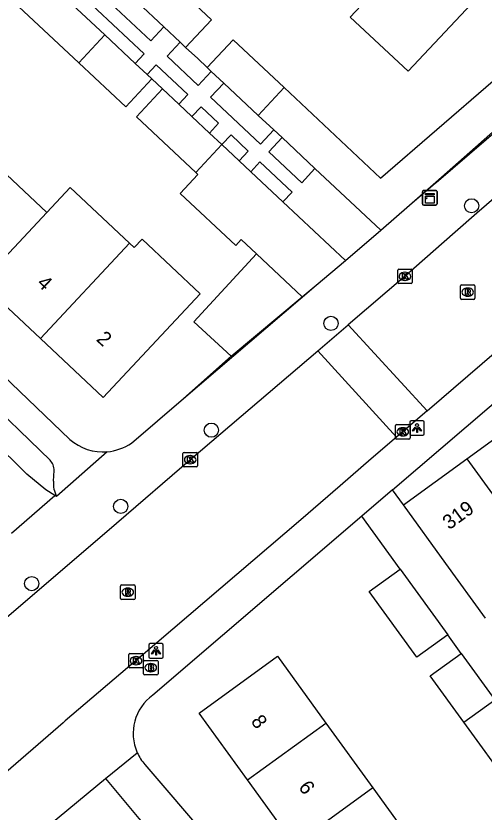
# Model space of a CAD drawing. Extents: x 159040 to 160094, y 381214 to 382518.
# Drawn here: x 159352.9 to 159385.2, y 381534.7 to 381589.6 of the extents above; entities that cross this region are included whole.
import ezdxf

# ---------------------------------------------------------------- set-up
doc = ezdxf.new("R2010")
doc.units = 0
for name, color, linetype in [('IMGEO_Boom', 7, 'Continuous'), ('IMGEO_Brandkraan', 7, 'Continuous'), ('IMGEO_Groenvoorziening', 7, 'Continuous'), ('IMGEO_Kast', 7, 'Continuous'), ('IMGEO_Kolk', 7, 'Continuous'), ('IMGEO_Lichtpunt', 7, 'Continuous'), ('IMGEO_Muur', 7, 'Continuous'), ('IMGEO_Pand', 7, 'Continuous'), ('IMGEO_Pand_nummerreeks', 7, 'Continuous'), ('IMGEO_Rijbaan_lokaal_gesloten', 7, 'Continuous'), ('IMGEO_Rijbaan_lokaal_open', 7, 'Continuous'), ('IMGEO_Rioolput', 7, 'Continuous'), ('IMGEO_Voetpad_open', 7, 'Continuous')]:
    doc.layers.add(name, color=color, linetype=linetype)

msp = doc.modelspace()

# ---------------------------------------------------------------- linework, layer by layer
at = {"layer": 'IMGEO_Boom'}
for centre in [(159384.322, 381576.519), (159374.624, 381568.41), (159366.375, 381561.05), (159360.122, 381555.796), (159353.986, 381550.475)]:
    msp.add_circle(centre, 0.489, dxfattribs=at)
at = {"layer": 'IMGEO_Brandkraan'}
for p, q in [((159361.698, 381544.256), (159361.698, 381545.108)), ((159361.773, 381545.182), (159362.625, 381545.182)), ((159362.699, 381545.108), (159362.699, 381544.256)), ((159362.186, 381544.962), (159362.211, 381544.962)), ((159362.625, 381544.182), (159361.773, 381544.182)), ((159362.209, 381544.402), (159362.184, 381544.402))]:
    msp.add_line(p, q, dxfattribs=at)
for points in [[(159361.698, 381544.256), (159361.698, 381545.108)], [(159361.773, 381545.182), (159362.625, 381545.182)], [(159362.699, 381545.108), (159362.699, 381544.256)], [(159362.046, 381544.882), (159362.046, 381544.482), (159362.259, 381544.482)], [(159362.277, 381544.882), (159362.046, 381544.882)], [(159362.225, 381544.801), (159362.171, 381544.801), (159362.171, 381544.725)], [(159362.171, 381544.725), (159362.224, 381544.725)], [(159362.233, 381544.649), (159362.171, 381544.649), (159362.171, 381544.568)], [(159362.171, 381544.568), (159362.233, 381544.568)], [(159362.625, 381544.182), (159361.773, 381544.182)]]:
    msp.add_lwpolyline(points, dxfattribs=at)
for centre, radius, start, end in [((159361.775, 381545.106), 0.0765, 91.552, 178.448), ((159361.775, 381545.106), 0.0765, 91.552, 178.448), ((159362.623, 381545.106), 0.0765, 1.552, 88.448), ((159362.623, 381545.106), 0.0765, 1.552, 88.448), ((159362.226, 381544.763), 0.0379, 267.8285, 90.9355), ((159362.234, 381544.608), 0.0404, 269.8759, 90.5077), ((159362.281, 381544.737), 0.145, 59.4692, 91.5367), ((159362.306, 381544.784), 0.0922, 285.5137, 58.1501), ((159362.311, 381544.592), 0.105, 301.3115, 78.989), ((159361.775, 381544.258), 0.0765, 181.552, 268.448), ((159361.775, 381544.258), 0.0765, 181.552, 268.448), ((159362.265, 381544.733), 0.251, 268.6676, 293.5347), ((159362.623, 381544.258), 0.0765, 271.552, 358.448), ((159362.623, 381544.258), 0.0765, 271.552, 358.448)]:
    msp.add_arc(centre, radius, start, end, dxfattribs=at)
for centre, major_axis, ratio, start_param, end_param in [((159362.185, 381544.682), (-0.387, 0.002), 0.722429, 4.712389, 7.853982), ((159362.21, 381544.682), (-0.39, 0.002), 0.717154, 1.570796, 4.712389)]:
    msp.add_ellipse(centre, major_axis=major_axis, ratio=ratio, start_param=start_param, end_param=end_param, dxfattribs=at)
at = {"layer": 'IMGEO_Groenvoorziening'}
for points in [[(159364.602, 381587.436), (159365.432, 381586.658), (159366.093, 381586.039)], [(159362.999, 381584.572), (159362.261, 381585.263)]]:
    msp.add_lwpolyline(points, dxfattribs=at)
at = {"layer": 'IMGEO_Kast'}
for p, q in [((159380.938, 381576.646), (159380.938, 381577.487)), ((159380.938, 381577.487), (159380.938, 381576.646)), ((159381.013, 381577.571), (159381.854, 381577.571)), ((159381.854, 381577.571), (159381.013, 381577.571)), ((159381.938, 381577.496), (159381.938, 381576.655)), ((159381.938, 381576.655), (159381.938, 381577.496)), ((159381.863, 381576.571), (159381.022, 381576.571)), ((159381.022, 381576.571), (159381.863, 381576.571))]:
    msp.add_line(p, q, dxfattribs=at)
for points in [[(159381.133, 381577.361), (159381.733, 381577.361), (159381.733, 381577.276), (159381.133, 381577.276), (159381.133, 381577.361)], [(159381.133, 381577.186), (159381.733, 381577.186), (159381.733, 381576.697), (159381.133, 381576.697), (159381.133, 381577.186)]]:
    msp.add_lwpolyline(points, dxfattribs=at)
msp.add_circle((159381.217, 381577.035), 0.0377, dxfattribs=at)
for centre, start, end in [((159381.016, 381577.493), 92.4484, 184.2845), ((159381.016, 381577.493), 92.4484, 184.2845), ((159381.86, 381577.493), 2.4484, 94.2845), ((159381.86, 381577.493), 2.4484, 94.2845), ((159381.016, 381576.649), 182.4484, 274.2845), ((159381.016, 381576.649), 182.4484, 274.2845), ((159381.86, 381576.649), 272.4484, 4.2845), ((159381.86, 381576.649), 272.4484, 4.2845)]:
    msp.add_arc(centre, 0.0779, start, end, dxfattribs=at)
at = {"layer": 'IMGEO_Kolk'}
for p, q in [((159379.224, 381571.228), (159379.224, 381572.08)), ((159379.299, 381572.154), (159380.151, 381572.154)), ((159380.225, 381572.08), (159380.225, 381571.228)), ((159379.712, 381571.934), (159379.737, 381571.934)), ((159380.151, 381571.154), (159379.299, 381571.154)), ((159379.735, 381571.374), (159379.71, 381571.374)), ((159379.075, 381560.512), (159379.075, 381561.364)), ((159379.15, 381561.438), (159380.002, 381561.438)), ((159379.563, 381561.218), (159379.588, 381561.218)), ((159380.076, 381561.364), (159380.076, 381560.512)), ((159379.586, 381560.658), (159379.561, 381560.658)), ((159380.002, 381560.438), (159379.15, 381560.438)), ((159364.414, 381558.591), (159364.414, 381559.443)), ((159364.489, 381559.517), (159365.341, 381559.517)), ((159365.415, 381559.443), (159365.415, 381558.591)), ((159364.902, 381559.297), (159364.927, 381559.297)), ((159365.341, 381558.517), (159364.489, 381558.517)), ((159364.925, 381558.737), (159364.9, 381558.737)), ((159360.755, 381545.661), (159361.607, 381545.661)), ((159360.68, 381544.735), (159360.68, 381545.587)), ((159361.168, 381545.441), (159361.193, 381545.441)), ((159361.681, 381545.587), (159361.681, 381544.735)), ((159361.607, 381544.661), (159360.755, 381544.661)), ((159361.191, 381544.881), (159361.166, 381544.881))]:
    msp.add_line(p, q, dxfattribs=at)
for points in [[(159379.224, 381571.228), (159379.224, 381572.08)], [(159379.299, 381572.154), (159380.151, 381572.154)], [(159380.225, 381572.08), (159380.225, 381571.228)], [(159379.545, 381571.854), (159379.668, 381571.854), (159379.668, 381571.703), (159379.798, 381571.854), (159379.962, 381571.854), (159379.816, 381571.703), (159379.969, 381571.454), (159379.817, 381571.454), (159379.732, 381571.618), (159379.668, 381571.551), (159379.668, 381571.454), (159379.545, 381571.454), (159379.545, 381571.854)], [(159380.151, 381571.154), (159379.299, 381571.154)], [(159379.075, 381560.512), (159379.075, 381561.364)], [(159379.15, 381561.438), (159380.002, 381561.438)], [(159379.396, 381561.138), (159379.519, 381561.138), (159379.519, 381560.987), (159379.649, 381561.138), (159379.813, 381561.138), (159379.667, 381560.987), (159379.82, 381560.738), (159379.668, 381560.738), (159379.583, 381560.902), (159379.519, 381560.835), (159379.519, 381560.738), (159379.396, 381560.738), (159379.396, 381561.138)], [(159380.076, 381561.364), (159380.076, 381560.512)], [(159380.002, 381560.438), (159379.15, 381560.438)], [(159364.414, 381558.591), (159364.414, 381559.443)], [(159364.489, 381559.517), (159365.341, 381559.517)], [(159365.415, 381559.443), (159365.415, 381558.591)], [(159364.735, 381559.217), (159364.858, 381559.217), (159364.858, 381559.066), (159364.988, 381559.217), (159365.152, 381559.217), (159365.006, 381559.066), (159365.159, 381558.817), (159365.007, 381558.817), (159364.922, 381558.981), (159364.858, 381558.914), (159364.858, 381558.817), (159364.735, 381558.817), (159364.735, 381559.217)], [(159365.341, 381558.517), (159364.489, 381558.517)], [(159360.755, 381545.661), (159361.607, 381545.661)], [(159360.68, 381544.735), (159360.68, 381545.587)], [(159361.001, 381545.361), (159361.124, 381545.361), (159361.124, 381545.21), (159361.254, 381545.361), (159361.418, 381545.361), (159361.272, 381545.21), (159361.425, 381544.961), (159361.273, 381544.961), (159361.188, 381545.125), (159361.124, 381545.058), (159361.124, 381544.961), (159361.001, 381544.961), (159361.001, 381545.361)], [(159361.681, 381545.587), (159361.681, 381544.735)], [(159361.607, 381544.661), (159360.755, 381544.661)]]:
    msp.add_lwpolyline(points, dxfattribs=at)
for centre, start, end in [((159379.301, 381572.078), 91.552, 178.448), ((159379.301, 381572.078), 91.552, 178.448), ((159380.149, 381572.078), 1.552, 88.448), ((159380.149, 381572.078), 1.552, 88.448), ((159379.301, 381571.23), 181.552, 268.448), ((159379.301, 381571.23), 181.552, 268.448), ((159380.149, 381571.23), 271.552, 358.448), ((159380.149, 381571.23), 271.552, 358.448), ((159379.152, 381561.362), 91.552, 178.448), ((159379.152, 381561.362), 91.552, 178.448), ((159380, 381561.362), 1.552, 88.448), ((159380, 381561.362), 1.552, 88.448), ((159379.152, 381560.514), 181.552, 268.448), ((159379.152, 381560.514), 181.552, 268.448), ((159380, 381560.514), 271.552, 358.448), ((159380, 381560.514), 271.552, 358.448), ((159364.491, 381559.441), 91.552, 178.448), ((159364.491, 381559.441), 91.552, 178.448), ((159365.339, 381559.441), 1.552, 88.448), ((159365.339, 381559.441), 1.552, 88.448), ((159364.491, 381558.593), 181.552, 268.448), ((159364.491, 381558.593), 181.552, 268.448), ((159365.339, 381558.593), 271.552, 358.448), ((159365.339, 381558.593), 271.552, 358.448), ((159360.757, 381545.585), 91.552, 178.448), ((159360.757, 381545.585), 91.552, 178.448), ((159361.605, 381545.585), 1.552, 88.448), ((159361.605, 381545.585), 1.552, 88.448), ((159360.757, 381544.737), 181.552, 268.448), ((159360.757, 381544.737), 181.552, 268.448), ((159361.605, 381544.737), 271.552, 358.448), ((159361.605, 381544.737), 271.552, 358.448)]:
    msp.add_arc(centre, 0.0765, start, end, dxfattribs=at)
for centre, major_axis, ratio, start_param, end_param in [((159379.711, 381571.654), (-0.387, 0.002), 0.722429, 4.712389, 7.853982), ((159379.736, 381571.654), (-0.39, 0.002), 0.717154, 1.570796, 4.712389), ((159379.562, 381560.938), (-0.387, 0.002), 0.722429, 4.712389, 7.853982), ((159379.587, 381560.938), (-0.39, 0.002), 0.717154, 1.570796, 4.712389), ((159364.901, 381559.017), (-0.387, 0.002), 0.722429, 4.712389, 7.853982), ((159364.926, 381559.017), (-0.39, 0.002), 0.717154, 1.570796, 4.712389), ((159361.167, 381545.161), (-0.387, 0.002), 0.722429, 4.712389, 7.853982), ((159361.192, 381545.161), (-0.39, 0.002), 0.717154, 1.570796, 4.712389)]:
    msp.add_ellipse(centre, major_axis=major_axis, ratio=ratio, start_param=start_param, end_param=end_param, dxfattribs=at)
at = {"layer": 'IMGEO_Lichtpunt'}
for p, q in [((159380.057, 381561.605), (159380.057, 381560.798)), ((159380.057, 381561.605), (159380.057, 381560.798)), ((159380.959, 381561.7), (159380.151, 381561.7)), ((159380.959, 381561.7), (159380.151, 381561.7)), ((159381.053, 381560.798), (159381.053, 381561.605)), ((159381.053, 381560.798), (159381.053, 381561.605)), ((159380.151, 381560.704), (159380.959, 381560.704)), ((159380.151, 381560.704), (159380.959, 381560.704)), ((159362.059, 381546.242), (159362.059, 381545.435)), ((159362.059, 381546.242), (159362.059, 381545.435)), ((159362.961, 381546.337), (159362.153, 381546.337)), ((159362.961, 381546.337), (159362.153, 381546.337)), ((159363.055, 381545.435), (159363.055, 381546.242)), ((159363.055, 381545.435), (159363.055, 381546.242)), ((159362.153, 381545.341), (159362.961, 381545.341)), ((159362.153, 381545.341), (159362.961, 381545.341))]:
    msp.add_line(p, q, dxfattribs=at)
for points in [[(159380.431, 381561.269), (159380.47, 381561.241), (159380.282, 381560.979), (159380.244, 381561.006), (159380.431, 381561.269)], [(159380.533, 381561.221), (159380.58, 381561.221), (159380.58, 381560.899), (159380.533, 381560.899), (159380.533, 381561.221)], [(159380.643, 381561.241), (159380.681, 381561.268), (159380.868, 381561.006), (159380.829, 381560.978), (159380.643, 381561.241)], [(159362.433, 381545.906), (159362.472, 381545.878), (159362.284, 381545.616), (159362.246, 381545.643), (159362.433, 381545.906)], [(159362.535, 381545.858), (159362.582, 381545.858), (159362.582, 381545.536), (159362.535, 381545.536), (159362.535, 381545.858)], [(159362.645, 381545.878), (159362.683, 381545.905), (159362.87, 381545.643), (159362.831, 381545.615), (159362.645, 381545.878)]]:
    msp.add_lwpolyline(points, dxfattribs=at)
for centre in [(159380.556, 381561.403), (159362.558, 381546.04)]:
    msp.add_circle(centre, 0.0994, dxfattribs=at)
for centre, start, end in [((159380.151, 381561.605), 90, 180), ((159380.151, 381561.605), 90, 180), ((159380.959, 381561.605), 0, 90), ((159380.959, 381561.605), 0, 90), ((159380.151, 381560.798), 180, 270), ((159380.151, 381560.798), 180, 270), ((159380.959, 381560.798), 270, 0), ((159380.959, 381560.798), 270, 360), ((159362.153, 381546.242), 90, 180), ((159362.153, 381546.242), 90, 180), ((159362.961, 381546.242), 0, 90), ((159362.961, 381546.242), 0, 90), ((159362.153, 381545.435), 180, 270), ((159362.153, 381545.435), 180, 270), ((159362.961, 381545.435), 270, 0), ((159362.961, 381545.435), 270, 360)]:
    msp.add_arc(centre, 0.0946, start, end, dxfattribs=at)
at = {"layer": 'IMGEO_Muur'}
for points in [[(159380.047, 381576.553), (159388.939, 381584.182)], [(159364.448, 381563.227), (159373.593, 381571.052)]]:
    msp.add_lwpolyline(points, dxfattribs=at)
at = {"layer": 'IMGEO_Pand'}
for points in [[(159382.839, 381596.881), (159386.831, 381593.143), (159379.941, 381585.785), (159375.948, 381589.524), (159378.229, 381591.959)], [(159363.073, 381592.45), (159366.39, 381589.344), (159364.602, 381587.436)], [(159357.233, 381586.374), (159353.085, 381590.258), (159354.881, 381592.176)], [(159356.787, 381590.39), (159359.028, 381588.291)], [(159363.098, 381588.843), (159361.285, 381590.541)], [(159363.098, 381588.843), (159364.22, 381587.793)], [(159357.233, 381586.374), (159359.028, 381588.291)], [(159359.028, 381588.291), (159361.125, 381586.327)], [(159366.093, 381586.039), (159367.881, 381587.947), (159371.392, 381584.659)], [(159364.602, 381587.436), (159364.22, 381587.793)], [(159362.261, 381585.263), (159360.466, 381583.346), (159357.233, 381586.374)], [(159361.939, 381585.565), (159361.125, 381586.327)], [(159371.392, 381584.659), (159378.048, 381578.425), (159385.803, 381585.139), (159386.165, 381584.722), (159388.093, 381586.391), (159389.45, 381584.825), (159387.521, 381583.155), (159381.857, 381578.152)], [(159366.366, 381585.783), (159366.093, 381586.039)], [(159366.366, 381585.783), (159367.233, 381584.971)], [(159361.939, 381585.565), (159362.261, 381585.263)], [(159369.604, 381582.751), (159367.233, 381584.971)], [(159369.604, 381582.751), (159371.392, 381584.659)], [(159365.305, 381578.814), (159361.204, 381582.655), (159362.999, 381584.572)], [(159364.128, 381583.515), (159362.999, 381584.572)], [(159365.035, 381582.666), (159364.128, 381583.515)], [(159365.035, 381582.666), (159366.245, 381581.534)], [(159370.68, 381581.743), (159369.604, 381582.751)], [(159367.101, 381580.732), (159366.245, 381581.534)], [(159370.68, 381581.743), (159371.246, 381581.214)], [(159373.52, 381579.084), (159371.246, 381581.214)], [(159365.305, 381578.814), (159367.101, 381580.732)], [(159367.101, 381580.732), (159368.293, 381579.616)], [(159351.054, 381579.774), (159355.025, 381576.055)], [(159369.095, 381578.864), (159368.293, 381579.616)], [(159369.495, 381573.198), (159368.434, 381574.191), (159368.052, 381573.783), (159364.224, 381577.368), (159365.451, 381578.677), (159365.305, 381578.814)], [(159369.095, 381578.864), (159371.31, 381576.79)], [(159373.52, 381579.084), (159378.051, 381574.84)], [(159378.051, 381574.84), (159380.047, 381576.553), (159381.857, 381578.152)], [(159355.025, 381576.055), (159356.632, 381577.771), (159360.734, 381573.932)], [(159375.619, 381572.754), (159371.31, 381576.79)], [(159350.486, 381571.207), (159355.025, 381576.055)], [(159360.734, 381573.932), (159361.052, 381573.634), (159361.598, 381574.217), (159365.612, 381570.457), (159358.919, 381563.31), (159354.587, 381567.367)], [(159360.734, 381573.932), (159354.587, 381567.367)], [(159367.747, 381566.141), (159365.174, 381568.516), (159369.495, 381573.198)], [(159372.64, 381570.252), (159369.495, 381573.198)], [(159372.64, 381570.252), (159373.593, 381571.052), (159375.619, 381572.754)], [(159354.587, 381567.367), (159350.486, 381571.207)], [(159367.747, 381566.141), (159372.64, 381570.252)], [(159383.989, 381559.075), (159388.621, 381562.428)], [(159379.618, 381555.911), (159383.989, 381559.075)], [(159383.989, 381559.075), (159387.888, 381553.689)], [(159385.277, 381548.095), (159382.55, 381551.861), (159379.618, 381555.911)], [(159382.675, 381546.943), (159380.544, 381545.4), (159377.268, 381549.925), (159379.399, 381551.468)], [(159379.399, 381551.468), (159382.675, 381546.943)], [(159383.781, 381540.929), (159381.468, 381544.123), (159383.599, 381545.666)], [(159383.599, 381545.666), (159385.911, 381542.472)], [(159368.867, 381536.946), (159365.534, 381541.55), (159370.939, 381545.463), (159374.272, 381540.859)], [(159383.781, 381540.929), (159385.911, 381542.472)], [(159368.867, 381536.946), (159374.272, 381540.859)], [(159374.272, 381540.859), (159377.509, 381536.388)], [(159389.15, 381537.999), (159387.019, 381536.457), (159383.781, 381540.929)], [(159372.105, 381532.475), (159368.867, 381536.946)], [(159377.509, 381536.388), (159372.105, 381532.475)], [(159377.509, 381536.388), (159380.747, 381531.916)]]:
    msp.add_lwpolyline(points, dxfattribs=at)
at = {"layer": 'IMGEO_Rijbaan_lokaal_gesloten'}
for points in [[(159396.399, 381585.982), (159389.177, 381579.892), (159384.685, 381576.02), (159383.18, 381574.694), (159380.332, 381572.186), (159379.759, 381571.681), (159375.809, 381568.311)], [(159381.263, 381562.391), (159391.641, 381571.315), (159401.441, 381579.651), (159403.253, 381581.19)], [(159329.876, 381529.002), (159342.601, 381539.925), (159343.919, 381541.049), (159355.305, 381550.753), (159359.838, 381554.65), (159365.008, 381559.095), (159373.717, 381566.526)], [(159379.14, 381560.565), (159377.401, 381559.069), (159375.25, 381557.212), (159372.533, 381554.867), (159361.516, 381545.448), (159356.286, 381541.009), (159356.146, 381540.888), (159351.483, 381536.862), (159349.151, 381534.849), (159346.704, 381532.736), (159334.842, 381522.599)]]:
    msp.add_lwpolyline(points, dxfattribs=at)
at = {"layer": 'IMGEO_Rijbaan_lokaal_open'}
for points in [[(159355.572, 381556.549), (159354.966, 381556.934), (159353.66, 381558.026), (159351.187, 381560.431), (159338.208, 381572.585), (159336.71, 381573.96)], [(159373.717, 381566.526), (159375.809, 381568.311)], [(159375.809, 381568.311), (159381.263, 381562.391)], [(159373.717, 381566.526), (159379.14, 381560.565)], [(159381.263, 381562.391), (159379.14, 381560.565)], [(159352.592, 381553.959), (159355.572, 381556.549)], [(159355.206, 381533.839), (159359.079, 381537.039)], [(159359.079, 381537.039), (159361.379, 381534.296), (159376.214, 381517.042), (159376.8, 381516.357), (159379.3, 381513.434), (159388.415, 381502.775), (159390.802, 381500), (159394.17, 381496.049), (159396.211, 381493.655), (159398.069, 381491.509), (159404.878, 381483.645), (159405.572, 381482.813)]]:
    msp.add_lwpolyline(points, dxfattribs=at)
at = {"layer": 'IMGEO_Rioolput'}
for p, q in [((159383.55, 381570.139), (159383.55, 381570.991)), ((159383.625, 381571.065), (159384.477, 381571.065)), ((159384.551, 381570.991), (159384.551, 381570.139)), ((159384.038, 381570.845), (159384.063, 381570.845)), ((159384.477, 381570.065), (159383.625, 381570.065)), ((159384.061, 381570.285), (159384.036, 381570.285)), ((159360.111, 381549.455), (159360.111, 381550.307)), ((159360.186, 381550.381), (159361.038, 381550.381)), ((159360.599, 381550.161), (159360.624, 381550.161)), ((159361.112, 381550.307), (159361.112, 381549.455)), ((159360.622, 381549.601), (159360.597, 381549.601)), ((159361.038, 381549.381), (159360.186, 381549.381))]:
    msp.add_line(p, q, dxfattribs=at)
for points in [[(159383.55, 381570.139), (159383.55, 381570.991)], [(159383.625, 381571.065), (159384.477, 381571.065)], [(159384.551, 381570.991), (159384.551, 381570.139)], [(159384.139, 381570.763), (159383.887, 381570.765), (159383.887, 381570.365)], [(159383.887, 381570.365), (159384.011, 381570.365), (159384.011, 381570.527), (159384.022, 381570.527)], [(159384.065, 381570.684), (159384.011, 381570.684), (159384.011, 381570.603)], [(159384.011, 381570.603), (159384.063, 381570.603)], [(159384.069, 381570.498), (159384.14, 381570.365), (159384.28, 381570.365), (159384.215, 381570.491)], [(159384.477, 381570.065), (159383.625, 381570.065)], [(159360.111, 381549.455), (159360.111, 381550.307)], [(159360.186, 381550.381), (159361.038, 381550.381)], [(159360.7, 381550.079), (159360.448, 381550.081), (159360.448, 381549.681)], [(159361.112, 381550.307), (159361.112, 381549.455)], [(159360.448, 381549.681), (159360.572, 381549.681), (159360.572, 381549.843), (159360.583, 381549.843)], [(159360.626, 381550), (159360.572, 381550), (159360.572, 381549.919)], [(159360.572, 381549.919), (159360.624, 381549.919)], [(159360.63, 381549.814), (159360.701, 381549.681), (159360.841, 381549.681), (159360.776, 381549.807)], [(159361.038, 381549.381), (159360.186, 381549.381)]]:
    msp.add_lwpolyline(points, dxfattribs=at)
for centre, radius, start, end in [((159383.627, 381570.989), 0.0765, 91.552, 178.448), ((159383.627, 381570.989), 0.0765, 91.552, 178.448), ((159384.475, 381570.989), 0.0765, 1.552, 88.448), ((159384.475, 381570.989), 0.0765, 1.552, 88.448), ((159384.021, 381570.474), 0.0533, 26.0293, 88.6989), ((159384.047, 381570.792), 0.19, 274.7715, 282.9687), ((159384.071, 381570.588), 0.0964, 77.0061, 93.1865), ((159384.085, 381570.645), 0.0378, 276.6634, 79.6772), ((159384.138, 381570.653), 0.109, 350.3612, 89.416), ((159384.136, 381570.653), 0.112, 277.5842, 350.9817), ((159384.12, 381570.438), 0.108, 29.5134, 73.7905), ((159383.627, 381570.141), 0.0765, 181.552, 268.448), ((159383.627, 381570.141), 0.0765, 181.552, 268.448), ((159384.475, 381570.141), 0.0765, 271.552, 358.448), ((159384.475, 381570.141), 0.0765, 271.552, 358.448), ((159360.188, 381550.305), 0.0765, 91.552, 178.448), ((159360.188, 381550.305), 0.0765, 91.552, 178.448), ((159360.699, 381549.969), 0.109, 350.3612, 89.416), ((159361.036, 381550.305), 0.0765, 1.552, 88.448), ((159361.036, 381550.305), 0.0765, 1.552, 88.448), ((159360.582, 381549.79), 0.0533, 26.0293, 88.6989), ((159360.608, 381550.108), 0.19, 274.7715, 282.9687), ((159360.632, 381549.904), 0.0964, 77.0061, 93.1865), ((159360.646, 381549.961), 0.0378, 276.6634, 79.6772), ((159360.697, 381549.969), 0.112, 277.5842, 350.9817), ((159360.681, 381549.754), 0.108, 29.5134, 73.7905), ((159360.188, 381549.457), 0.0765, 181.552, 268.448), ((159360.188, 381549.457), 0.0765, 181.552, 268.448), ((159361.036, 381549.457), 0.0765, 271.552, 358.448), ((159361.036, 381549.457), 0.0765, 271.552, 358.448)]:
    msp.add_arc(centre, radius, start, end, dxfattribs=at)
for centre, major_axis, ratio, start_param, end_param in [((159384.037, 381570.565), (-0.387, 0.002), 0.722429, 4.712389, 7.853982), ((159384.062, 381570.565), (-0.39, 0.002), 0.717154, 1.570796, 4.712389), ((159360.598, 381549.881), (-0.387, 0.002), 0.722429, 4.712389, 7.853982), ((159360.623, 381549.881), (-0.39, 0.002), 0.717154, 1.570796, 4.712389)]:
    msp.add_ellipse(centre, major_axis=major_axis, ratio=ratio, start_param=start_param, end_param=end_param, dxfattribs=at)
at = {"layer": 'IMGEO_Voetpad_open'}
for points in [[(159308.288, 381603.153), (159309.98, 381601.814), (159311.553, 381602.083), (159319.994, 381595.196), (159333.962, 381583.101), (159335.698, 381579.858), (159346.786, 381569.801), (159349.68, 381567.049), (159356.625, 381560.413)], [(159358.954, 381592.724), (159358.057, 381591.767), (159362.196, 381587.88), (159363.098, 381588.843)], [(159361.125, 381586.327), (159361.752, 381586.998), (159357.412, 381591.058), (159356.787, 381590.39)], [(159381.857, 381578.152), (159381.88, 381578.125), (159388.939, 381584.182), (159393.769, 381588.327)], [(159364.22, 381587.793), (159363.316, 381586.828), (159365.459, 381584.816), (159366.366, 381585.783)], [(159364.128, 381583.515), (159364.756, 381584.186), (159362.566, 381586.235), (159361.939, 381585.565)], [(159367.233, 381584.971), (159366.325, 381584.002), (159369.768, 381580.769), (159370.68, 381581.743)], [(159366.245, 381581.534), (159366.873, 381582.205), (159365.663, 381583.337), (159365.035, 381582.666)], [(159368.293, 381579.616), (159368.922, 381580.288), (159367.73, 381581.404), (159367.101, 381580.732)], [(159371.246, 381581.214), (159370.333, 381580.239), (159372.604, 381578.106), (159373.52, 381579.084)], [(159371.31, 381576.79), (159371.941, 381577.463), (159369.724, 381579.537), (159369.095, 381578.864)], [(159378.876, 381556.936), (159403.941, 381578.38)], [(159375.619, 381572.754), (159378.051, 381574.84)], [(159355.248, 381558.992), (159350.292, 381563.773), (159339.249, 381574.03)], [(159360.868, 381560.164), (159364.448, 381563.227), (159367.747, 381566.141)], [(159359.185, 381559.564), (159355.705, 381556.478)], [(159355.48, 381557.534), (159355.527, 381558.266)], [(159378.876, 381556.936), (159376.754, 381555.121)], [(159379.618, 381555.911), (159378.876, 381556.936)], [(159355.705, 381556.478), (159355.572, 381556.549)], [(159376.754, 381555.121), (159362.339, 381542.788)], [(159379.399, 381551.468), (159376.754, 381555.121)], [(159383.599, 381545.666), (159382.675, 381546.943)], [(159359.079, 381537.039), (159361.266, 381538.819)], [(159361.794, 381538.002), (159379.202, 381517.668)]]:
    msp.add_lwpolyline(points, dxfattribs=at)
for centre, radius, start, end in [((159358.909, 381563.015), 3.462, 228.7252, 274.5796), ((159358.9, 381563.025), 3.473, 274.7146, 304.5283), ((159354.527, 381558.298), 1.001, 358.1537, 43.8896), ((159357.562, 381557.426), 2.085, 177.0224, 207.0337), ((159364.221, 381540.15), 3.241, 125.5023, 204.2417), ((159364.227, 381540.154), 3.248, 204.2618, 221.4847)]:
    msp.add_arc(centre, radius, start, end, dxfattribs=at)

# ---------------------------------------------------------------- texts
at = {"layer": 'IMGEO_Pand_nummerreeks'}
for s, rotation, p in [('4', 316.8779, (159354.285, 381571.102)), ('2', 316.8779, (159358.387, 381567.26)), ('319', 35.8958, (159382.774, 381554.147)), ('8', 305.9044, (159369.059, 381540.979)), ('6', 305.9044, (159372.342, 381536.444))]:
    msp.add_text(s, height=1, rotation=rotation, dxfattribs=at).set_placement(p)

doc.saveas('drawing.dxf')
